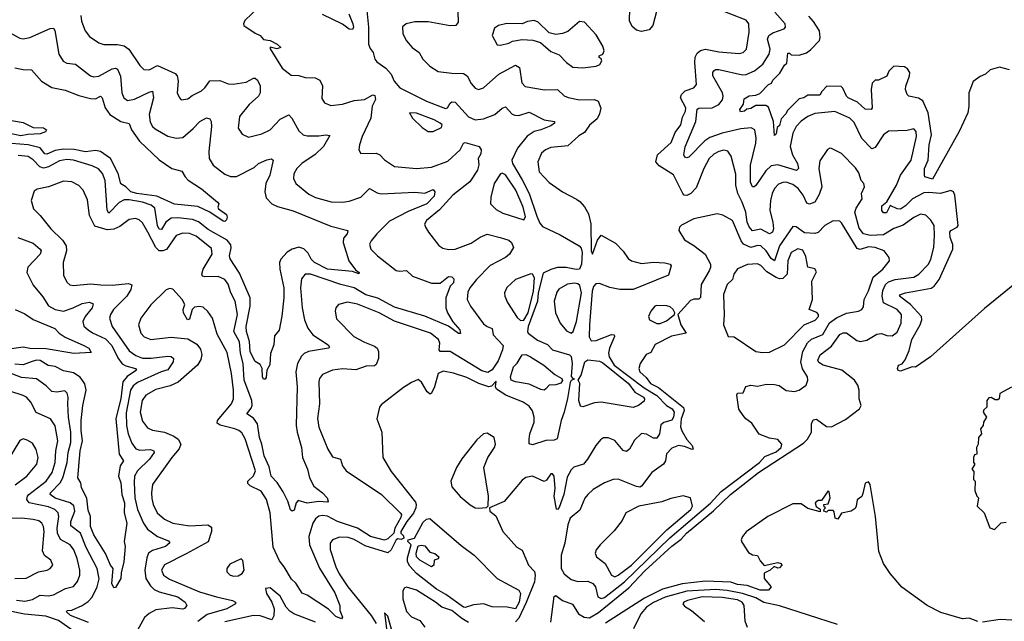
# Model space of a CAD drawing. Extents: x 1954678 to 2060275, y 904822 to 1016299.
# Tile 443 of 467: x 2024494 to 2030353, y 1009570 to 1013150. Entities that reach past the tile are written whole.
import ezdxf

# ---------------------------------------------------------------- set-up
doc = ezdxf.new("R2010")
doc.units = 0

msp = doc.modelspace()

# ---------------------------------------------------------------- linework, layer by layer
at = {"layer": '0CON20XD'}
for points in [[(2027099.3, 1013260.7), (2027102.7, 1013135), (2027088.6, 1013115), (2027055, 1013113), (2026925, 1013137.6), (2026845, 1013137.5), (2026794.1, 1013125.9), (2026772.9, 1013107.1), (2026774.4, 1013065), (2026795.8, 1013025), (2026830, 1012985), (2026870.5, 1012955), (2026893.3, 1012915), (2026935, 1012873.8), (2026985, 1012842.5), (2027065, 1012831.4), (2027135, 1012829.7), (2027157.3, 1012815), (2027179.8, 1012769.8), (2027205, 1012742.9), (2027225, 1012735.6), (2027254, 1012745), (2027345.4, 1012825), (2027445, 1012879.2), (2027467.9, 1012865), (2027481.8, 1012775), (2027502.7, 1012752.7), (2027617, 1012733), (2027693.9, 1012733.9), (2027735, 1012696.7), (2027757.4, 1012687.4), (2027825, 1012674), (2027915, 1012675.5), (2027936, 1012666), (2027953.2, 1012623.2), (2027945, 1012588.9), (2027930.7, 1012559.3), (2027885, 1012522.2), (2027855, 1012478.9), (2027820.8, 1012459.2), (2027755, 1012398.6), (2027655, 1012388.8), (2027622.5, 1012375), (2027599.4, 1012355), (2027577.1, 1012305), (2027585.8, 1012245), (2027645, 1012180.8), (2027725, 1012125.5), (2027807, 1012083), (2027828, 1012068), (2027855, 1012035.8), (2027878.8, 1011995), (2027891.9, 1011935), (2027894.3, 1011774.3), (2027902.5, 1011755), (2027932.4, 1011837.6), (2027955, 1011868.6), (2028040.3, 1011820.3), (2028085, 1011772.3), (2028115, 1011729.5), (2028135.7, 1011715), (2028195, 1011699.5), (2028265, 1011706.6), (2028332.7, 1011702.7), (2028365, 1011695.8), (2028370, 1011685), (2028355, 1011630.8), (2028145, 1011544.7), (2028065, 1011544.8), (2028005.9, 1011555.9), (2027945, 1011580.3), (2027921.7, 1011578.3), (2027908.2, 1011561.8), (2027900, 1011535), (2027884.4, 1011335), (2027882.9, 1011262.9), (2027895, 1011240), (2027925, 1011240.4), (2028015, 1011276), (2028031.4, 1011275), (2028034.4, 1011264.4), (2028003.5, 1011196.5), (2027997.8, 1011165), (2028001.2, 1011145), (2028032.1, 1011095), (2028209.2, 1010959.2), (2028285, 1010914.3), (2028342.5, 1010855), (2028377.6, 1010835), (2028388.2, 1010815), (2028385.1, 1010784.9), (2028375, 1010767.8), (2028327.4, 1010752.6), (2028309.6, 1010740.4), (2028301.8, 1010685), (2028285, 1010660.8), (2028265, 1010661.1), (2028225, 1010683.8), (2028195, 1010687.5), (2028151.7, 1010648.3), (2028121.9, 1010595), (2028105, 1010580.6), (2028085, 1010587.1), (2028035, 1010646.9), (2027995, 1010663.1), (2027968.7, 1010661.3), (2027950.2, 1010649.8), (2027923.1, 1010616.9), (2027872.1, 1010535), (2027848.9, 1010505), (2027792.4, 1010487.6), (2027775, 1010471.1), (2027752.2, 1010427.8), (2027731.6, 1010325), (2027705, 1010246.7), (2027695, 1010236.7), (2027688.3, 1010238.3), (2027674.8, 1010315), (2027679.8, 1010360.3), (2027675.4, 1010435), (2027665, 1010448.6), (2027655, 1010447.1), (2027629.4, 1010410.6), (2027615, 1010403.1), (2027545, 1010433.3), (2027505, 1010427.1), (2027485, 1010410.8), (2027376.4, 1010283.6), (2027290, 1010245), (2027292.5, 1010225), (2027328.3, 1010198.3), (2027369.2, 1010105), (2027452.4, 1010012.4), (2027485, 1009993.8), (2027521.4, 1009905), (2027557.7, 1009867.7), (2027561.6, 1009845), (2027557.3, 1009805), (2027508.2, 1009681.8), (2027465, 1009588.6), (2027445, 1009566.8)], [(2025916.7, 1013225), (2025834, 1013145), (2025826.2, 1013125), (2025828.8, 1013115), (2025895, 1013069.2), (2025925, 1013055.6), (2025945, 1013031.4), (2025985, 1013025.7), (2026026.9, 1013005), (2026048.8, 1012985), (2026025, 1012976.9), (2025985, 1012986.2), (2025983.8, 1012976.2), (2026055, 1012860.8), (2026110.3, 1012820.3), (2026155, 1012817.1), (2026193.2, 1012806.8), (2026252.5, 1012805), (2026279.6, 1012789.6), (2026295.5, 1012755.5), (2026291.1, 1012681.1), (2026308.8, 1012655), (2026345, 1012638.6), (2026415, 1012647.8), (2026485, 1012669.1), (2026545, 1012675.5), (2026595, 1012702.3), (2026608.3, 1012698.3), (2026610.6, 1012675), (2026592.4, 1012635), (2026583.3, 1012565), (2026531.9, 1012455), (2026515.8, 1012405), (2026512, 1012375), (2026525, 1012353.8), (2026615, 1012355.8), (2026638, 1012345), (2026665, 1012316), (2026725, 1012275.7), (2026855, 1012264.6), (2026945, 1012272.8), (2027042, 1012308), (2027114.8, 1012375.2), (2027134.7, 1012415.3), (2027145, 1012419.2), (2027228.9, 1012395), (2027240.9, 1012375), (2027237.6, 1012352.4), (2027222.2, 1012325), (2027225.8, 1012285.8), (2027218.8, 1012255), (2027172.3, 1012185), (2027072.1, 1012105), (2026991.4, 1012018.6), (2026915.6, 1011955), (2026903.9, 1011933.9), (2026908, 1011915), (2026927.1, 1011885), (2026987.4, 1011807.4), (2027011.3, 1011791.3), (2027045, 1011782), (2027085, 1011784.2), (2027179.9, 1011820.1), (2027235, 1011856.8), (2027275, 1011873.6), (2027353.3, 1011855), (2027405, 1011837.8), (2027421.2, 1011825), (2027432.5, 1011795), (2027409.2, 1011755), (2027384.2, 1011735), (2027293, 1011687), (2027211.6, 1011605), (2027173.2, 1011555), (2027161.8, 1011528.2), (2027156, 1011486), (2027176.2, 1011445), (2027255, 1011340), (2027275, 1011323.9), (2027305, 1011312.5), (2027312.1, 1011275), (2027371.5, 1011211.5), (2027367.8, 1011185), (2027340.4, 1011119.6), (2027305, 1011066.7), (2027279.4, 1011050.6), (2027245, 1011060.4), (2027055.8, 1011175.8), (2026995.4, 1011175.4), (2026990.9, 1011185), (2026993.7, 1011225), (2026986.7, 1011246.7), (2026937.8, 1011285), (2026725, 1011355.8), (2026632.9, 1011405), (2026505, 1011457.5), (2026445, 1011470), (2026392, 1011455), (2026375.7, 1011435), (2026370.8, 1011415), (2026379.3, 1011370.7), (2026482.5, 1011265), (2026545, 1011230.4), (2026605, 1011208.2), (2026621.9, 1011195), (2026628.8, 1011175), (2026628.5, 1011135), (2026615, 1011098), (2026605, 1011091.2), (2026555, 1011089.3), (2026495, 1011066), (2026415, 1011071.8), (2026355, 1011063.8), (2026295, 1011039.2), (2026278.6, 1011015), (2026274.4, 1010995), (2026278.9, 1010865), (2026266.5, 1010776.5), (2026273.5, 1010725), (2026328.6, 1010595), (2026355, 1010550), (2026403.1, 1010535), (2026414.6, 1010494.6), (2026437.1, 1010465), (2026646.7, 1010325), (2026759.1, 1010215), (2026765.3, 1010205), (2026762.1, 1010187.9), (2026726.4, 1010125), (2026720.8, 1010095), (2026685, 1010061.6), (2026665, 1010053.6), (2026580.8, 1010075), (2026505, 1010124.3), (2026385, 1010164.8), (2026325, 1010196.1), (2026295, 1010200), (2026275, 1010195.2), (2026255, 1010180), (2026237.5, 1010155), (2026213.8, 1010075), (2026218.9, 1010025), (2026277.2, 1009887.2), (2026369.4, 1009739.4), (2026398.7, 1009665), (2026398.2, 1009635), (2026415.5, 1009595), (2026408.8, 1009585), (2026375, 1009598.5), (2026332.3, 1009642.3), (2026205.3, 1009725.3), (2026175, 1009738.8), (2026137.5, 1009797.5), (2026111.9, 1009821.9), (2026068.4, 1009895), (2026039.9, 1009929.9), (2026002.5, 1010012.5), (2025983.6, 1010215), (2025962.5, 1010295), (2025930.5, 1010345), (2025865.9, 1010375.9), (2025850.8, 1010390.8), (2025851.5, 1010405), (2025885, 1010436.7), (2025896.6, 1010465), (2025835, 1010655.6), (2025815, 1010691.9), (2025798.6, 1010705), (2025775, 1010716.6), (2025687.2, 1010737.2), (2025669.2, 1010749.2), (2025671.4, 1010765), (2025753.5, 1010865), (2025765.5, 1010895), (2025766.4, 1010945), (2025753.9, 1011045), (2025728.9, 1011168.9)], [(2026452.7, 1013185), (2026476.3, 1013125), (2026479.6, 1013105), (2026475, 1013091.5), (2026455, 1013093.9), (2026415, 1013123.5), (2026295, 1013180.4)], [(2026560.4, 1013205), (2026569.6, 1013105), (2026570, 1013005), (2026578.9, 1012978.9), (2026597.5, 1012955), (2026608, 1012915), (2026619.7, 1012899.7), (2026671.9, 1012861.9), (2026705.2, 1012825.2), (2026723.3, 1012785), (2026756.2, 1012745), (2026914.4, 1012664.4), (2027027.6, 1012622.4), (2027040.6, 1012625), (2027055, 1012654.2), (2027065, 1012661.9), (2027085, 1012660), (2027165, 1012572.1), (2027205, 1012554.5), (2027255, 1012559.6), (2027320.8, 1012585), (2027365, 1012624.4), (2027385, 1012631.4), (2027425, 1012588.1), (2027441.4, 1012581.4), (2027465, 1012580.9), (2027525, 1012600.5), (2027615, 1012554.4), (2027675.8, 1012545), (2027675.6, 1012535), (2027655, 1012518.9), (2027595, 1012493.8), (2027555, 1012485.3), (2027513.8, 1012456.2), (2027456.4, 1012385), (2027422.4, 1012315), (2027426.6, 1012295), (2027485, 1012197.6), (2027525, 1012115.8), (2027571.8, 1011981.8), (2027588.9, 1011938.9), (2027605, 1011919.1), (2027710.3, 1011870.3), (2027824, 1011804), (2027835, 1011790.6), (2027841, 1011765), (2027837.6, 1011695), (2027825, 1011665.3), (2027805, 1011663.4), (2027745, 1011676.5), (2027695, 1011674.8), (2027655, 1011664.2), (2027608.9, 1011641.1), (2027578.9, 1011525), (2027575.1, 1011475), (2027520.5, 1011325), (2027515.6, 1011295.6), (2027519.2, 1011285), (2027575, 1011243.9), (2027635, 1011216.6), (2027665, 1011185.3), (2027765, 1011156.5), (2027775, 1011146.4), (2027781.5, 1011105), (2027776.5, 1011026.5), (2027785, 1011015.8), (2027796, 1011014), (2027775, 1011003.5), (2027769.1, 1010990.9), (2027753.3, 1010896.7), (2027734.6, 1010815.4), (2027715.8, 1010765), (2027693.3, 1010656.7), (2027675, 1010648.5), (2027625, 1010645.4), (2027545, 1010619.5), (2027526.8, 1010626.8), (2027525.3, 1010655), (2027530.3, 1010685), (2027555.9, 1010755), (2027555.7, 1010785.7), (2027545, 1010821.9), (2027525, 1010850), (2027489.2, 1010875), (2027386.7, 1010916.7), (2027331.6, 1010951.6), (2027326, 1010965), (2027329.5, 1010999.5), (2027301.1, 1010968.9), (2027285, 1010965.3), (2027225.6, 1010985.6), (2027155, 1011020.7), (2027075, 1011047.1), (2027015, 1011057.8), (2026984.5, 1011045), (2026961.6, 1010965), (2026945, 1010927.5), (2026937.3, 1010922.7), (2026919.6, 1010935), (2026885, 1010994.3), (2026865, 1011008.8), (2026825, 1010992), (2026778.8, 1010961.2), (2026645, 1010858.8), (2026634.3, 1010845), (2026618.9, 1010775), (2026649.5, 1010695), (2026654.2, 1010545), (2026705, 1010462), (2026849.3, 1010279.3), (2026853.9, 1010265), (2026850.5, 1010245), (2026836.7, 1010213.3), (2026797.3, 1010165), (2026762.6, 1010105), (2026761.2, 1010095), (2026778.3, 1010078.3), (2026779.2, 1010065), (2026765, 1010057.7), (2026745, 1010060.9), (2026735, 1010055.4), (2026704, 1009996), (2026685, 1009977.6), (2026549.6, 1010019.6), (2026485, 1010056.8), (2026449.7, 1010069.7), (2026398.1, 1010071.9), (2026355, 1010055.7), (2026341.8, 1010035), (2026342.5, 1009997.5), (2026374.7, 1009895), (2026395, 1009852.5), (2026446.6, 1009775), (2026585.9, 1009605.9), (2026615, 1009557.5)], [(2027654.8, 1009565.2), (2027675, 1009717.1), (2027685, 1009724.3), (2027724.7, 1009694.7), (2027782.9, 1009672.9), (2027819.2, 1009615), (2027852.2, 1009595), (2027885, 1009592), (2027937.8, 1009622.2), (2028119.4, 1009770.6), (2028215, 1009871.7), (2028375, 1010016.8), (2028430.4, 1010059.6), (2028462.9, 1010095), (2028622.2, 1010227.8), (2028724.8, 1010325), (2028824.8, 1010405), (2028890.6, 1010455), (2029159.3, 1010630.7), (2029182.9, 1010655), (2029205.7, 1010695), (2029206.7, 1010745), (2029215, 1010770), (2029235, 1010772.9), (2029295, 1010728.8), (2029325, 1010726.8), (2029408.3, 1010771.7), (2029491.5, 1010835), (2029502.3, 1010855), (2029489.2, 1010895), (2029490, 1010945), (2029481.9, 1010975), (2029461.7, 1011005), (2029386.2, 1011065), (2029275, 1011093.7), (2029250.1, 1011110.1), (2029243.5, 1011125), (2029257.9, 1011155), (2029325, 1011207.2), (2029375, 1011277.1), (2029395, 1011287.7), (2029415, 1011286.8), (2029475, 1011241.5), (2029495.4, 1011235.4), (2029535, 1011243.2), (2029595, 1011279.3), (2029622, 1011282), (2029655, 1011271.1), (2029685, 1011270), (2029715, 1011290), (2029739.6, 1011345), (2029742, 1011395), (2029715.4, 1011425), (2029633.5, 1011465), (2029626, 1011505), (2029630.3, 1011539.7), (2029646.1, 1011573.9), (2029665, 1011590.5), (2029703.8, 1011603.8), (2029815, 1011617.9), (2029844.5, 1011635), (2029902, 1011695), (2029916, 1011725), (2029934.1, 1011795), (2029938.8, 1011865), (2029936.1, 1011925), (2029916.4, 1011956.4), (2029887, 1011987), (2029855, 1011993.5), (2029815, 1011973.8), (2029751.7, 1011928.3), (2029695, 1011908.4), (2029635, 1011870.2), (2029555.6, 1011865.6), (2029515, 1011876.7), (2029489.2, 1011909.2), (2029464.3, 1012005), (2029470.8, 1012029.2), (2029506.9, 1012085), (2029504.4, 1012115), (2029521.2, 1012155), (2029517.5, 1012175), (2029502.3, 1012192.3), (2029488, 1012238), (2029467.7, 1012267.7), (2029385, 1012353.5), (2029325, 1012384), (2029315, 1012385.8), (2029301.7, 1012378.3), (2029255, 1012310), (2029248.7, 1012265), (2029266.9, 1012155), (2029251, 1012109), (2029225, 1012064.5), (2029195, 1012053.1), (2029178.6, 1012058.6), (2029156.4, 1012105), (2029125.9, 1012145), (2029095, 1012169.2), (2029055, 1012182.8), (2029035, 1012182.3), (2029009.5, 1012170.5), (2028985, 1012145.7), (2028971.1, 1012115), (2028961.8, 1012075), (2028958.6, 1012015), (2028976.5, 1011945), (2028979.1, 1011905), (2028973.3, 1011885), (2028955, 1011875.5), (2028905, 1011904.3), (2028854.7, 1011894.7), (2028835, 1011916.7), (2028822.3, 1011945), (2028815.2, 1012005), (2028794.3, 1012065), (2028767.5, 1012115), (2028756.3, 1012165), (2028755, 1012231.2), (2028727.5, 1012337.5), (2028707.8, 1012367.8), (2028685, 1012373.3), (2028655, 1012366.5), (2028625, 1012350), (2028596.9, 1012325), (2028564.7, 1012265), (2028519.5, 1012150.5), (2028488.6, 1012115), (2028465, 1012103.5), (2028448.8, 1012105), (2028439.5, 1012115), (2028385, 1012226.9), (2028299.8, 1012279.8), (2028280, 1012305), (2028289.8, 1012345), (2028369.9, 1012420.1), (2028395, 1012478.8), (2028428.3, 1012525), (2028439.2, 1012570.8), (2028455.8, 1012605), (2028457.5, 1012625), (2028426.9, 1012685), (2028431.4, 1012705), (2028455, 1012727.3), (2028505, 1012745.5), (2028520.8, 1012765), (2028511, 1012895), (2028513.6, 1012926.4), (2028525, 1012951.2), (2028545, 1012966.6), (2028575, 1012975.4), (2028655, 1012958.8), (2028775, 1012949.2), (2028800, 1012955), (2028818.9, 1012975), (2028835.4, 1013075), (2028832.2, 1013125), (2028817.3, 1013147.3), (2028655, 1013210.7)], [(2028285, 1013206.7), (2028262.6, 1013115), (2028240, 1013090), (2028195, 1013079.3), (2028165, 1013087), (2028139.1, 1013109.1), (2028123.4, 1013143.4), (2028125.6, 1013215)], [(2029651.7, 1012001.7), (2029635, 1012001.8), (2029625.3, 1012015), (2029625, 1012043.3), (2029655, 1012066.2), (2029712.5, 1012165), (2029735.8, 1012224.2), (2029798.9, 1012315), (2029829.8, 1012455), (2029828, 1012485), (2029815, 1012500), (2029775, 1012490), (2029665, 1012487.3), (2029634.5, 1012465), (2029585, 1012390), (2029565, 1012382.1), (2029505, 1012442.9), (2029459.3, 1012539.3), (2029435, 1012563.9), (2029345, 1012603.6), (2029225, 1012591.5), (2029185, 1012573.6), (2029145, 1012545.4), (2029115, 1012514.5), (2029093.9, 1012475), (2029078.3, 1012395), (2029092.9, 1012345), (2029122.9, 1012295), (2029129.1, 1012265), (2029116.9, 1012253.1), (2029005, 1012287), (2028965, 1012281.4), (2028935, 1012251.6), (2028875, 1012164.4), (2028865, 1012155.6), (2028855, 1012155.7), (2028843.4, 1012183.4), (2028843.9, 1012285), (2028875.2, 1012414.8), (2028877.3, 1012445), (2028869.2, 1012495), (2028846.7, 1012506.7), (2028785, 1012501.2), (2028675, 1012474.5), (2028601.2, 1012448.8), (2028571.4, 1012428.6), (2028475, 1012331.9), (2028465, 1012327.1), (2028452.2, 1012332.2), (2028445.6, 1012345.6), (2028455, 1012393.8), (2028517.7, 1012545), (2028525, 1012617.1), (2028535, 1012623.6), (2028615, 1012625.4), (2028654.3, 1012645.7), (2028676.7, 1012673.3), (2028680.3, 1012695), (2028675.8, 1012715), (2028619.7, 1012815), (2028618.5, 1012835), (2028624.1, 1012845.9), (2028635, 1012853.5), (2028655, 1012854.6), (2028795, 1012821.1), (2028816.6, 1012823.4), (2028867.3, 1012845), (2028916.7, 1012885), (2028954.8, 1012945.2), (2028960, 1012975), (2028944.2, 1013035), (2028951.3, 1013055), (2028975, 1013071.2), (2029044, 1013095), (2029051.4, 1013105), (2029048.5, 1013125), (2028987.6, 1013195)], [(2024856.9, 1013175), (2024862.2, 1013142.2), (2024883.4, 1013083.4), (2024909.7, 1013049.7), (2024965, 1013012.9), (2024995, 1013002.9), (2025077, 1013003), (2025115, 1012995.3), (2025143.6, 1012975), (2025208.1, 1012878.1), (2025233.1, 1012853.1), (2025265, 1012851.8), (2025315, 1012876.5), (2025419.8, 1012829.8), (2025430.4, 1012815), (2025436.1, 1012785), (2025431.4, 1012715), (2025444.3, 1012684.3), (2025455, 1012674), (2025495, 1012679.2), (2025520.3, 1012699.7), (2025575, 1012726.5), (2025596, 1012744), (2025625, 1012785.5), (2025685, 1012788.2), (2025735, 1012769.2), (2025765, 1012765.4), (2025840.9, 1012779.1), (2025885, 1012802.9), (2025895, 1012802.5), (2025909.4, 1012789.4), (2025925, 1012756.2), (2025924.6, 1012715), (2025915, 1012694.5), (2025860, 1012645), (2025802.7, 1012575), (2025794.3, 1012505), (2025818.8, 1012468.8), (2025855, 1012452), (2025935, 1012470), (2025985.3, 1012494.7), (2026045, 1012558.6), (2026095, 1012584.2), (2026114.4, 1012565), (2026155, 1012487.8), (2026180.8, 1012465), (2026205, 1012459.3), (2026275, 1012458.5), (2026315, 1012464.5), (2026340, 1012460), (2026302.5, 1012395), (2026252.2, 1012347.8), (2026172.2, 1012295), (2026143.3, 1012265), (2026125, 1012232.5), (2026123.3, 1012205), (2026137.5, 1012175), (2026215, 1012112.2), (2026255, 1012091.4), (2026347, 1012067), (2026415, 1012064.6), (2026455, 1012070), (2026525, 1012094.6), (2026575, 1012146.4), (2026620.5, 1012120.5), (2026645, 1012114.8), (2026845, 1012122.9), (2026905, 1012117.8), (2026955, 1012139.3), (2026965.2, 1012125.2), (2026959.9, 1012100.1), (2026916.9, 1012055), (2026805, 1012008.8), (2026695, 1011951.3), (2026620, 1011875), (2026585.5, 1011835), (2026576.5, 1011815), (2026584.5, 1011785), (2026623.6, 1011745), (2026735, 1011657.8), (2026755, 1011653.5), (2026795, 1011658.7), (2026832.2, 1011625), (2026945, 1011582.2), (2026997, 1011583), (2027045, 1011621.9), (2027065, 1011620), (2027077.4, 1011607.4), (2027076.4, 1011585), (2027056.5, 1011565), (2027029.2, 1011495), (2027029.2, 1011435), (2027040, 1011405), (2027072, 1011352), (2027113.3, 1011305), (2027116.2, 1011283.8), (2027105, 1011283.6), (2027045.8, 1011325.8), (2026905, 1011386)], [(2027845, 1012864.5), (2027925, 1012874.2), (2027945.8, 1012884.2), (2027958, 1012905), (2027955, 1012916.7), (2027943.3, 1012925), (2027943.3, 1012935), (2027965, 1012945.7), (2027972.7, 1012965), (2027965, 1012993.1), (2027925, 1013059.2), (2027855, 1013134.5), (2027825, 1013138.9), (2027755, 1013079.7), (2027725, 1013067.5), (2027685, 1013062.1), (2027645, 1013071.1), (2027579.2, 1013135), (2027555, 1013144.3), (2027515, 1013140), (2027485, 1013125.7), (2027393.4, 1013126.6), (2027342.5, 1013115), (2027320.5, 1013099.5), (2027306, 1013055), (2027335, 1013001.2), (2027355, 1012998), (2027405, 1013010.8), (2027427.1, 1013022.9), (2027485, 1013032.2), (2027548.2, 1013028.2), (2027594.2, 1013014.2), (2027655, 1012961.2), (2027705, 1012940), (2027748.6, 1012895), (2027785, 1012867.8), (2027845, 1012864.5)], [(2029925, 1012201.4), (2029880, 1012215), (2029877.5, 1012225), (2029878.6, 1012265), (2029899.6, 1012315), (2029905.5, 1012405), (2029919.5, 1012465), (2029900.8, 1012595), (2029867.5, 1012667.5), (2029842.6, 1012682.6), (2029785, 1012694.7), (2029774.7, 1012705), (2029765.6, 1012734.4), (2029766.7, 1012755), (2029790, 1012815), (2029791.9, 1012835), (2029777.6, 1012857.6), (2029759.5, 1012869.5), (2029695, 1012872.5), (2029665.9, 1012844.1), (2029655, 1012813.3), (2029605, 1012790), (2029585, 1012790), (2029567.5, 1012772.5), (2029560, 1012735), (2029566.7, 1012625), (2029560, 1012615), (2029525, 1012617.5), (2029478.8, 1012658.8), (2029425, 1012684.3), (2029414.4, 1012695), (2029393.3, 1012743.3), (2029382.5, 1012752.5), (2029296.4, 1012753.6), (2029266.7, 1012723.3), (2029255, 1012700), (2029185, 1012700), (2029160, 1012685), (2029131.7, 1012678.3), (2029061.7, 1012608.3), (2029055, 1012592.5), (2029025, 1012560), (2029015, 1012520), (2029001.7, 1012508.3), (2028995, 1012470), (2028985, 1012460), (2028980, 1012545), (2028950, 1012630), (2028935, 1012640), (2028875, 1012640), (2028845, 1012622.5), (2028821.7, 1012618.3), (2028807.5, 1012605), (2028782.5, 1012602.5), (2028780, 1012615), (2028801.7, 1012648.3), (2028805, 1012680), (2028835, 1012697.5), (2028875, 1012700), (2028898.3, 1012711.7), (2028950, 1012765), (2028968.3, 1012771.7), (2028975, 1012790), (2029018.3, 1012831.7), (2029045, 1012880), (2029058.3, 1012891.7), (2029065, 1012950), (2029075, 1012950), (2029085, 1012940), (2029131.7, 1012938.3), (2029177, 1012953), (2029199.3, 1012970.7), (2029253, 1013027), (2029257.5, 1013045), (2029254, 1013084), (2029218.8, 1013138.8), (2029190, 1013170)], [(2024448, 1013065), (2024495, 1013040), (2024515, 1013036.9), (2024554.1, 1013044.1), (2024675, 1013097.7), (2024695, 1013100), (2024703.8, 1013085), (2024727.3, 1012945), (2024753.2, 1012903.2), (2024775, 1012890.4), (2024825.6, 1012885.6), (2024915, 1012816.2), (2024935, 1012810.8), (2024965.7, 1012814.3), (2025045, 1012856.7), (2025065, 1012861.1), (2025076.6, 1012856.6), (2025094.2, 1012814.2), (2025102.1, 1012715), (2025114.1, 1012684.1), (2025135, 1012670), (2025176.7, 1012676.7), (2025265, 1012719.6), (2025285, 1012723.8), (2025290, 1012685), (2025265.3, 1012585), (2025271.2, 1012541.2), (2025284.5, 1012515), (2025300.1, 1012500.1), (2025375, 1012457.9), (2025425, 1012445.4), (2025465, 1012449.6), (2025527.2, 1012502.8), (2025565.7, 1012545), (2025605, 1012565.5), (2025625, 1012560.8), (2025634.4, 1012545), (2025636.2, 1012515), (2025620, 1012365), (2025622.1, 1012325), (2025645, 1012284.4), (2025715, 1012230.5), (2025747.6, 1012217.6), (2025785, 1012216.1), (2025889.2, 1012270.8), (2025915, 1012293.8), (2025965, 1012316.5), (2025992.3, 1012322.3), (2026002, 1012315), (2025982.9, 1012225), (2025959.2, 1012175), (2025952.9, 1012125), (2025960.2, 1012090.2), (2025994, 1012054), (2026027.6, 1012037.6), (2026122.2, 1012012.2), (2026345, 1011922.2), (2026446.7, 1011895), (2026441.9, 1011875), (2026420.5, 1011849.5), (2026418, 1011825), (2026452.5, 1011715), (2026491.9, 1011661.9), (2026514, 1011645), (2026513, 1011637), (2026475, 1011650.8), (2026325.8, 1011665), (2026248.3, 1011705), (2026229.5, 1011725), (2026211.1, 1011761.1), (2026185, 1011787.4), (2026155, 1011797.1), (2026115, 1011784.3), (2026085, 1011766.7), (2026048.6, 1011725), (2026040.8, 1011705), (2026042.6, 1011665), (2026066, 1011555), (2026065.9, 1011495), (2026054, 1011386), (2026037.4, 1011302.6), (2026010, 1011270), (2026005.8, 1011215), (2025986.6, 1011163.4), (2025982.9, 1011097.1), (2025963.8, 1011065), (2025959.8, 1011020.2), (2025955, 1011010.8), (2025945, 1011010.8), (2025938.2, 1011025), (2025936.2, 1011075), (2025925, 1011097.5), (2025895, 1011116.7), (2025865, 1011173.8), (2025860.8, 1011235), (2025843.2, 1011295), (2025841.6, 1011325), (2025866.1, 1011445), (2025865.9, 1011495.9), (2025801.8, 1011641.8), (2025746.6, 1011726.6), (2025742.7, 1011745), (2025753.4, 1011793.4), (2025751.1, 1011811.1), (2025729.1, 1011839.1), (2025615, 1011901.6), (2025557.6, 1011947.6), (2025521.9, 1011961.8), (2025435, 1011971.6), (2025395, 1011969), (2025364.1, 1011945.9), (2025338.7, 1011901.3), (2025325, 1011903.4), (2025313.9, 1011925), (2025298.5, 1012028.5), (2025276.5, 1012046.5), (2025225, 1012065.2), (2025145, 1012079), (2025115, 1012078), (2025085, 1012061.8), (2025025, 1011998.9), (2025015, 1012017.5), (2025003.4, 1012193.4), (2024986, 1012235), (2024962.4, 1012262.4), (2024925, 1012280.9), (2024815, 1012314.4), (2024775, 1012318.3), (2024730.1, 1012309.9), (2024665, 1012274.8), (2024635, 1012266.5), (2024614.5, 1012274.5), (2024575, 1012316.6), (2024545, 1012335.2), (2024485, 1012341.1)], [(2024465, 1012863.5), (2024515, 1012853.1), (2024565, 1012850.8), (2024623.5, 1012783.5), (2024685, 1012747.3), (2024765, 1012730.4), (2024845, 1012698.7), (2024915, 1012681.3), (2024945, 1012680), (2024975, 1012694.5), (2024985.3, 1012685), (2025002.2, 1012625), (2025030.9, 1012585), (2025095, 1012543.4), (2025145, 1012531.4), (2025159.2, 1012495), (2025207.4, 1012427.4), (2025325, 1012316.7), (2025398.8, 1012265), (2025459.5, 1012249.5), (2025477.8, 1012215), (2025496, 1012196), (2025575, 1012144.4), (2025672, 1012065), (2025680, 1012055), (2025672.5, 1012035), (2025676.7, 1012025), (2025725, 1011990.8), (2025729.3, 1011975), (2025725, 1011959.2), (2025715, 1011949.5), (2025705, 1011951.6), (2025625, 1012005.4), (2025555, 1012038.1), (2025415, 1012053.3), (2025310.5, 1012100.5), (2025190.8, 1012115), (2025155, 1012125.5), (2025125, 1012155.9), (2025095, 1012174.2), (2025080.4, 1012235), (2025034.8, 1012324.8), (2024975, 1012365.6), (2024945, 1012370.9), (2024885, 1012364.6), (2024818.3, 1012378.3), (2024755, 1012379.6), (2024705, 1012372.2), (2024655, 1012349.4), (2024642.8, 1012352.8), (2024615, 1012386.9), (2024544.7, 1012404.7), (2024445, 1012413.8)], [(2030385, 1012850.8), (2030325, 1012867.1), (2030268.9, 1012851.1), (2030242, 1012825), (2030208.9, 1012811.1), (2030167.7, 1012782.3), (2030141.5, 1012715), (2030142.2, 1012635), (2030135.6, 1012595), (2030085.4, 1012485), (2029925, 1012201.4)], [(2026955, 1012484.3), (2027005, 1012509.2), (2027008.2, 1012525), (2026995.4, 1012535), (2026959.6, 1012555), (2026855, 1012593.8), (2026813.3, 1012595), (2026832.5, 1012565), (2026888.3, 1012508.3), (2026925, 1012485.6), (2026955, 1012484.3)], [(2024363.4, 1012563.4), (2024515, 1012539.2), (2024575, 1012509.2), (2024635, 1012507.3), (2024654.3, 1012495), (2024648.2, 1012481.8), (2024615, 1012470), (2024542.5, 1012467.5), (2024501.1, 1012458.9), (2024425, 1012474.7)], [(2026905, 1011386), (2026725, 1011439.2), (2026625, 1011493), (2026553.2, 1011513.2), (2026485, 1011554.5), (2026405, 1011574.8), (2026225, 1011635.4), (2026193.6, 1011636.4), (2026171.7, 1011608.3), (2026164.1, 1011555), (2026174.1, 1011435), (2026188.2, 1011365), (2026208.8, 1011315), (2026237.9, 1011275), (2026330, 1011215), (2026338.3, 1011201.7), (2026332.5, 1011195), (2026212, 1011175), (2026186.4, 1011163.6), (2026171, 1011149), (2026148.2, 1011105), (2026138.2, 1011055), (2026144.8, 1010964.8), (2026140.2, 1010735), (2026145.8, 1010695), (2026172, 1010605), (2026177.6, 1010545), (2026206.2, 1010475), (2026219.1, 1010425), (2026244.3, 1010374.3), (2026296.2, 1010335), (2026324, 1010305), (2026330, 1010285), (2026325, 1010280), (2026275, 1010284.3), (2026204.3, 1010274.3), (2026150.7, 1010289.3), (2026138.8, 1010275), (2026127.3, 1010232.7), (2026115, 1010226.7), (2026105, 1010233.3), (2026090.5, 1010285), (2026061.7, 1010341.7), (2026026.2, 1010396.2), (2025990.8, 1010435), (2025978.7, 1010488.7), (2025949.3, 1010555), (2025935.2, 1010625), (2025920.2, 1010665), (2025908.8, 1010745), (2025885, 1010779.2), (2025845.5, 1010805), (2025871.2, 1010838.8), (2025876.6, 1010855), (2025874.5, 1010885), (2025829, 1011005), (2025824.2, 1011105), (2025808.8, 1011165), (2025802.5, 1011232.5), (2025768.1, 1011295), (2025791.1, 1011395), (2025775.8, 1011475), (2025750.5, 1011525), (2025735, 1011575.6), (2025714.5, 1011605), (2025675, 1011622.2), (2025595, 1011619.5), (2025582.7, 1011625), (2025577.8, 1011635), (2025586.6, 1011665), (2025638.8, 1011755), (2025635, 1011789.2), (2025545, 1011862.7), (2025505, 1011877.1), (2025465, 1011880.3), (2025424.5, 1011865), (2025367.3, 1011782.7), (2025345, 1011774.1), (2025325, 1011774.3), (2025304.5, 1011794.5), (2025257.4, 1011885), (2025225, 1011940.5), (2025205, 1011959.1), (2025182.8, 1011967.2), (2025145, 1011962.1), (2025090.2, 1011919.8), (2025055, 1011902.9), (2025015, 1011900), (2024941, 1011921), (2024910.4, 1011985), (2024897.4, 1012077.4), (2024872.5, 1012135), (2024845, 1012164.4), (2024805, 1012184.5), (2024755, 1012190), (2024665, 1012154.6), (2024598.5, 1012141.5), (2024580.7, 1012129.3), (2024563.3, 1012075), (2024575.7, 1012025), (2024615.4, 1011985.4), (2024678.9, 1011905), (2024748.9, 1011838.9), (2024770.8, 1011805), (2024772.3, 1011775), (2024751.9, 1011705), (2024755, 1011630), (2024775, 1011588.8), (2024792.7, 1011572.7), (2024815, 1011568.1), (2024915, 1011578.9), (2024977.3, 1011572.7), (2025045, 1011570), (2025140.9, 1011580.9), (2025161.5, 1011571.5), (2025156, 1011545), (2025130.8, 1011505), (2025053.2, 1011425), (2025033.8, 1011395), (2025028.8, 1011375), (2025043.9, 1011325), (2025145, 1011180.7), (2025185, 1011151.6), (2025225, 1011137), (2025275.6, 1011135.6), (2025375, 1011147.5), (2025395.2, 1011145.2), (2025409.6, 1011135), (2025407.8, 1011115), (2025375, 1011066.4), (2025335, 1011055.2), (2025195, 1010992.3), (2025168.9, 1010971.1), (2025153.5, 1010945), (2025128.6, 1010811.4), (2025130, 1010735), (2025140, 1010685), (2025161.3, 1010631.3), (2025185, 1010597.3), (2025208.1, 1010588.1), (2025272.4, 1010592.4), (2025293.1, 1010585), (2025294.6, 1010575), (2025266.3, 1010535), (2025194.7, 1010465), (2025177.9, 1010435), (2025174.3, 1010395.7), (2025180, 1010305), (2025195.2, 1010235), (2025230, 1010155), (2025255, 1010117.8), (2025314.1, 1010074.1), (2025378.8, 1010048.8), (2025387.5, 1010037.5), (2025362.2, 1010015), (2025285, 1009991.4), (2025260.8, 1009975), (2025251.1, 1009948.9), (2025239.5, 1009875), (2025245.6, 1009825), (2025271.7, 1009781.7), (2025295, 1009759.2), (2025325, 1009745.7), (2025435, 1009716), (2025479.5, 1009685), (2025488.1, 1009665), (2025475, 1009645.7), (2025465, 1009642.2), (2025400.6, 1009650.6), (2025305, 1009638.2), (2025263.6, 1009616.4), (2025237.3, 1009592.7), (2025183.8, 1009495)], [(2027495, 1011958.6), (2027503.6, 1011976.4), (2027490.5, 1012035), (2027445.5, 1012135.5), (2027385, 1012226.8), (2027365, 1012236.5), (2027355, 1012232.3), (2027318.2, 1012175), (2027298.1, 1012095), (2027295.8, 1012055), (2027329.8, 1012019.8), (2027368.3, 1011998.3), (2027495, 1011958.6)], [(2030457.3, 1011612.7), (2030235, 1011431), (2029915, 1011144.5), (2029825, 1011083.3), (2029805, 1011084.3), (2029735, 1011059.4), (2029722.1, 1011062.1), (2029717.5, 1011075), (2029723.3, 1011095), (2029745, 1011102.9), (2029764, 1011126), (2029787.6, 1011182.4), (2029803.5, 1011246.5), (2029852.9, 1011335), (2029861.6, 1011365), (2029860, 1011385), (2029795.2, 1011455), (2029730.5, 1011505), (2029735.7, 1011515), (2029764.8, 1011525.2), (2029917.7, 1011552.3), (2029936.7, 1011565), (2029965.7, 1011605), (2030046.8, 1011785), (2030047.1, 1011812.9), (2030032, 1011855), (2030030, 1011885), (2030035, 1011896.1), (2030073.1, 1011915), (2030079.6, 1011925), (2030059.1, 1012105), (2030050.8, 1012125), (2030035, 1012133.1), (2029974.1, 1012115.9), (2029905, 1012122.8), (2029875, 1012119.3), (2029806.5, 1012085), (2029765, 1012041.9), (2029735, 1012022), (2029715, 1012024.1), (2029675, 1012044.4), (2029651.7, 1012001.7)], [(2027955, 1009705.9), (2027975, 1009711.5), (2028092.5, 1009805), (2028362.9, 1010067.1), (2028605, 1010273.1), (2028668, 1010342), (2028896.6, 1010515), (2028928.5, 1010551.5), (2028995, 1010579.6), (2029024.7, 1010605), (2029028.9, 1010625), (2029005, 1010651.9), (2028955, 1010661.1), (2028894.2, 1010684.2), (2028850.3, 1010750.3), (2028815.5, 1010775.5), (2028800, 1010795), (2028773.6, 1010833.6), (2028760.8, 1010915), (2028765, 1010927.5), (2028800, 1010930), (2028815, 1010966.7), (2028845, 1010975.8), (2028885, 1010970), (2028938.3, 1010981.7), (2028985, 1010980), (2029012.7, 1010972.7), (2029056.1, 1010943.9), (2029105, 1010938), (2029132.5, 1010945), (2029174.5, 1010975.5), (2029184.4, 1011005), (2029182.7, 1011025), (2029151.9, 1011071.9), (2029142.4, 1011115), (2029153.7, 1011175), (2029182.1, 1011227.9), (2029205, 1011249.8), (2029273.8, 1011276.2), (2029313.7, 1011346.3), (2029355, 1011376), (2029415, 1011403.1), (2029485, 1011416.4), (2029505, 1011425.7), (2029515, 1011442.5), (2029518.5, 1011485), (2029545, 1011537.5), (2029572.2, 1011617.8), (2029629.5, 1011665), (2029669.2, 1011715), (2029668.6, 1011735), (2029638.9, 1011775), (2029585, 1011794.7), (2029545, 1011799), (2029495, 1011783), (2029477.7, 1011787.7), (2029385, 1011940.6), (2029375, 1011951.1), (2029335, 1011952.9), (2029285, 1011924.6), (2029245.2, 1011884.8), (2029225, 1011877.6), (2029165, 1011881.6), (2029115, 1011918.5), (2029095, 1011919.4), (2029015.9, 1011805), (2028985, 1011714.4), (2028965, 1011730), (2028935.9, 1011775), (2028905, 1011804.3), (2028885, 1011806.8), (2028845, 1011794.4), (2028802.1, 1011815), (2028787, 1011835), (2028735, 1011954.4), (2028677.6, 1011987.6), (2028645, 1011994.4), (2028505.5, 1011964.5), (2028433.2, 1011926.8), (2028421.4, 1011915), (2028416.5, 1011895), (2028449.4, 1011839.4), (2028505, 1011806.7), (2028572.5, 1011755), (2028605.4, 1011695), (2028605.4, 1011675), (2028596.9, 1011655), (2028549.6, 1011575), (2028545, 1011496.7), (2028535, 1011486.2), (2028505, 1011488.1), (2028485, 1011479.2), (2028410, 1011395), (2028428.6, 1011335), (2028459.1, 1011285), (2028373, 1011267), (2028275, 1011217.1), (2028249.5, 1011170.5), (2028221.2, 1011158.8), (2028185.8, 1011105), (2028178.1, 1011075), (2028184.5, 1011055), (2028222, 1011022), (2028247.7, 1010985), (2028295, 1010962.2), (2028443.4, 1010843.4), (2028448.7, 1010825), (2028430.8, 1010775), (2028427, 1010727), (2028433.6, 1010703.6), (2028463.2, 1010653.2), (2028495, 1010615.9), (2028501.4, 1010595), (2028495, 1010592.2), (2028450.7, 1010610.7), (2028415, 1010617), (2028375, 1010599.8), (2028343.5, 1010566.5), (2028337, 1010525), (2028325.9, 1010505), (2028255, 1010455.6), (2028195, 1010373.8), (2028185, 1010369.3), (2028165, 1010372.9), (2028055, 1010416.4), (2028026.3, 1010413.7), (2027975, 1010394.4), (2027906.2, 1010353.8), (2027874.6, 1010325.4), (2027857.8, 1010302.2), (2027828.3, 1010231.7), (2027770.6, 1010185), (2027755, 1010143.8), (2027737.3, 1010035), (2027716.7, 1009965), (2027716, 1009885), (2027733.8, 1009853.8), (2027775, 1009818.7), (2027815, 1009808.2), (2027875, 1009808.4), (2027904.4, 1009795), (2027920.7, 1009775), (2027935, 1009716.9), (2027955, 1009705.9)], [(2024483.5, 1011855), (2024575, 1011821.1), (2024616.5, 1011785), (2024620.9, 1011775), (2024616.2, 1011755), (2024541.5, 1011678.5), (2024536.6, 1011646.6), (2024575, 1011570), (2024631.7, 1011501.7), (2024665, 1011447.9), (2024704.2, 1011425), (2024755, 1011415.9), (2024812.5, 1011435), (2024865, 1011461.9), (2024908.7, 1011468.7), (2024930.3, 1011460.3), (2024926.2, 1011435), (2024884.2, 1011385), (2024869.1, 1011355), (2024876.6, 1011326.6), (2024902.1, 1011305), (2024926.7, 1011286.7), (2025005, 1011250.9), (2025042, 1011212), (2025078.2, 1011138.2), (2025103.4, 1011103.4), (2025125, 1011091), (2025183.6, 1011075), (2025188.2, 1011065), (2025133.2, 1011026.8), (2025107.4, 1010995), (2025096.2, 1010895), (2025066.5, 1010776.5), (2025085.5, 1010565.5), (2025110.9, 1010525), (2025092.9, 1010495), (2025082.9, 1010435), (2025095.2, 1010395), (2025101.7, 1010325), (2025118, 1010275), (2025116.6, 1010215), (2025130.9, 1010155), (2025116, 1010045), (2025120.8, 1010015), (2025114.4, 1009925), (2025098.7, 1009858.7)], [(2028915, 1011169.6), (2028955, 1011172.3), (2029045, 1011214.6), (2029162.7, 1011335), (2029227.3, 1011362.7), (2029247.3, 1011385), (2029247.8, 1011395), (2029237.3, 1011407.3), (2029192.5, 1011425), (2029211.2, 1011485), (2029207.8, 1011595), (2029235, 1011650), (2029225, 1011666.7), (2029185, 1011677.5), (2029171.7, 1011741.7), (2029155, 1011777.8), (2029123.6, 1011786.4), (2029084.6, 1011765), (2029064.4, 1011715.6), (2029060.6, 1011635), (2029035, 1011610.8), (2029015, 1011608.8), (2028995.8, 1011615.8), (2028940.5, 1011650.5), (2028905, 1011687.1), (2028885, 1011696.9), (2028825, 1011694.4), (2028765, 1011668), (2028744.7, 1011635.3), (2028735.7, 1011604.3), (2028704.7, 1011575.3), (2028681.5, 1011515), (2028685.5, 1011394.5), (2028682, 1011335), (2028710, 1011265), (2028745, 1011263.1), (2028875, 1011176.5), (2028915, 1011169.6)], [(2027475, 1011359.4), (2027495, 1011362), (2027519.6, 1011405), (2027551.9, 1011535), (2027556.6, 1011615), (2027545.4, 1011635), (2027535, 1011637.3), (2027445.4, 1011604.6), (2027393.8, 1011556.2), (2027378.6, 1011525), (2027380.8, 1011505), (2027397.6, 1011467.6), (2027455, 1011377.5), (2027475, 1011359.4)], [(2025728.9, 1011168.9), (2025669.5, 1011279.5), (2025642, 1011375), (2025614.2, 1011414.2), (2025585, 1011438.8), (2025565, 1011443.3), (2025535, 1011440), (2025520, 1011425), (2025505, 1011367.5), (2025492.5, 1011365), (2025468, 1011405), (2025466.2, 1011425), (2025477.5, 1011455), (2025460, 1011485), (2025405, 1011547.5), (2025385, 1011550), (2025365, 1011542.5), (2025275, 1011453.3), (2025215.6, 1011374.4), (2025201.5, 1011335), (2025214.4, 1011285), (2025235, 1011263.3), (2025275, 1011247.5), (2025395, 1011261.2), (2025495, 1011250.5), (2025548.6, 1011218.6), (2025569.3, 1011189.3), (2025577.7, 1011157.7), (2025572.4, 1011127.6), (2025552.2, 1011095), (2025436.8, 1010993.2), (2025388.7, 1010971.3), (2025305, 1010948.9), (2025245, 1010916.2), (2025222, 1010885), (2025211.8, 1010815), (2025225, 1010762), (2025255, 1010721.9), (2025285, 1010707.3), (2025355, 1010696.2), (2025411.7, 1010671.7), (2025437.1, 1010655), (2025452.8, 1010625), (2025444, 1010596), (2025400, 1010545), (2025285, 1010383.8), (2025278.2, 1010335), (2025280.4, 1010300.4), (2025288.5, 1010265), (2025312.7, 1010215), (2025355, 1010177.3), (2025405.3, 1010155.3), (2025505, 1010137.6), (2025614, 1010144), (2025635, 1010131.2), (2025635.3, 1010105), (2025615.7, 1010044.3), (2025485, 1009971.2), (2025355, 1009905.7), (2025337.8, 1009875), (2025349.5, 1009845), (2025385, 1009820.8), (2025565, 1009746.2), (2025665, 1009715.9), (2025761.2, 1009695), (2025779.2, 1009685), (2025779.2, 1009675), (2025726.7, 1009645), (2025609.9, 1009610.1), (2025555, 1009568.7)], [(2027775, 1011284.6), (2027787.7, 1011295), (2027807.5, 1011355), (2027836.3, 1011525), (2027828.2, 1011568.2), (2027815, 1011578.2), (2027795, 1011582.4), (2027753.3, 1011576.7), (2027703.3, 1011546.7), (2027690.9, 1011529.1), (2027674.4, 1011475), (2027682.5, 1011405), (2027710.5, 1011345), (2027748.5, 1011298.5), (2027775, 1011284.6)], [(2024467.5, 1011425), (2024525, 1011399.3), (2024575, 1011365.9), (2024702.7, 1011312.7), (2024728.6, 1011285), (2024765, 1011261.6), (2024875, 1011212), (2024906.4, 1011195), (2024919.3, 1011170.7), (2024815.8, 1011164.2), (2024651.5, 1011191.5), (2024555, 1011193.8), (2024515, 1011200.9), (2024445, 1011192.5)], [(2028285, 1011342), (2028305, 1011342.5), (2028342.7, 1011357.3), (2028390, 1011395), (2028392.5, 1011405), (2028383.3, 1011425), (2028365, 1011441.2), (2028345, 1011447.5), (2028285, 1011448.8), (2028273.3, 1011445), (2028250, 1011415), (2028236.7, 1011385), (2028241.2, 1011365), (2028285, 1011342)], [(2027615, 1010946.7), (2027595, 1010949.2), (2027525, 1010981.8), (2027445, 1010994.8), (2027418.9, 1011005), (2027415.6, 1011025), (2027432.4, 1011085), (2027454, 1011106), (2027485, 1011155.3), (2027505, 1011158.7), (2027534.4, 1011145), (2027613.3, 1011095), (2027679.4, 1011039.4), (2027720, 1011015), (2027725, 1011002.5), (2027715, 1010986.7), (2027685, 1010976.9), (2027645, 1010976), (2027625, 1010953.3), (2027615, 1010946.7)], [(2025065, 1009770.8), (2025055, 1009770), (2025043.3, 1009795), (2025050.4, 1009885), (2025034.7, 1009905), (2025005, 1009973.6), (2024935, 1010084), (2024916.2, 1010135), (2024915.6, 1010195), (2024901.4, 1010231.4), (2024892.8, 1010302.8), (2024861.8, 1010365), (2024858.6, 1010395), (2024840.4, 1010425), (2024853.8, 1010585), (2024868, 1010645), (2024859.8, 1010705), (2024860.3, 1010765), (2024870, 1010855), (2024888.8, 1010945), (2024882.5, 1010982.5), (2024853.1, 1011023.1), (2024815, 1011049.5), (2024755, 1011061), (2024705.7, 1011085.7), (2024662.8, 1011092.8), (2024615, 1011122.8), (2024594.3, 1011124.3), (2024562.1, 1011115), (2024515, 1011096.3), (2024465, 1011100.1)], [(2028145, 1010842.5), (2027955, 1010875.3), (2027915, 1010870.3), (2027845, 1010845.9), (2027830.3, 1010850.3), (2027820.9, 1010885), (2027827.7, 1010985), (2027817.3, 1011005), (2027835.6, 1011034.4), (2027856.5, 1011115), (2027875, 1011126.3), (2027945, 1011117.5), (2027965, 1011109), (2028116.6, 1010985), (2028153.9, 1010933.9), (2028206.2, 1010905), (2028211.9, 1010895), (2028209.5, 1010880.5), (2028176.2, 1010853.8), (2028145, 1010842.5)], [(2024903.6, 1009563.6), (2024795.7, 1009605), (2024772.7, 1009627.3), (2024776, 1009634), (2024805, 1009637.3), (2024866.3, 1009663.7), (2024902.4, 1009687.6), (2024925.9, 1009714.1), (2024954.8, 1009775.3), (2024966, 1009824), (2024955, 1009884.3), (2024890.3, 1010010.3), (2024855, 1010094.6), (2024798.4, 1010138.4), (2024798.1, 1010165), (2024821.7, 1010225), (2024816.7, 1010256.7), (2024794.8, 1010274.8), (2024705, 1010302.9), (2024675.9, 1010325), (2024678.1, 1010335), (2024734.4, 1010395), (2024751.6, 1010425), (2024776.3, 1010515), (2024783.3, 1010575), (2024799.1, 1010635), (2024799, 1010695), (2024785.2, 1010785), (2024779.6, 1010865), (2024782.9, 1010905), (2024777.4, 1010927.4), (2024761.9, 1010941.9), (2024714.5, 1010934.5), (2024685, 1010938.5), (2024652.5, 1010972.5), (2024595, 1011014), (2024505, 1011022), (2024386.4, 1011066.4)], [(2030396.4, 1010963.6), (2030327.5, 1010925), (2030322.5, 1010895), (2030315, 1010887.5), (2030298.3, 1010888.3), (2030275, 1010902.5), (2030260.7, 1010899.3), (2030250, 1010885), (2030250, 1010845), (2030231.7, 1010828.3), (2030227.5, 1010815), (2030247.5, 1010785), (2030230, 1010755), (2030227.5, 1010735), (2030212.5, 1010715), (2030217.5, 1010685), (2030200, 1010665), (2030197.5, 1010625), (2030187.5, 1010605), (2030190, 1010565), (2030175, 1010560), (2030170, 1010545), (2030170, 1010515), (2030177.5, 1010505), (2030160, 1010475), (2030171.7, 1010461.7), (2030170, 1010415), (2030180, 1010405), (2030178.3, 1010348.3), (2030190, 1010315), (2030200, 1010305), (2030192.5, 1010255), (2030232.5, 1010215), (2030267, 1010127), (2030295, 1010117.5), (2030335, 1010156.7), (2030365, 1010160)], [(2024474.3, 1009695.7), (2024525, 1009690), (2024569.4, 1009700.6), (2024615, 1009725.3), (2024665, 1009722.9), (2024695, 1009728.8), (2024767.5, 1009765), (2024815, 1009777.5), (2024838.3, 1009808.3), (2024852, 1009845), (2024852.2, 1009875), (2024835.2, 1009945), (2024815.7, 1009995), (2024794.8, 1010024.8), (2024736.6, 1010056.6), (2024718.6, 1010095), (2024717, 1010125), (2024727.4, 1010195), (2024723.5, 1010215), (2024703.2, 1010235), (2024665, 1010252.3), (2024550.6, 1010275), (2024536.1, 1010295), (2024540.4, 1010315), (2024549.3, 1010325), (2024651.4, 1010405), (2024686.7, 1010455), (2024704.2, 1010515), (2024708.3, 1010585), (2024721.7, 1010645), (2024704.2, 1010734.2), (2024677.8, 1010775), (2024592.6, 1010812.6), (2024560.5, 1010875), (2024535, 1010903.8), (2024515, 1010914.7), (2024435, 1010940.4)], [(2027225, 1010243.8), (2027271.7, 1010248.3), (2027281.7, 1010258.3), (2027283.3, 1010315), (2027256.2, 1010485), (2027280, 1010545), (2027320, 1010605), (2027326.2, 1010625), (2027316.7, 1010665), (2027275, 1010690), (2027255, 1010686.7), (2027215, 1010650), (2027125, 1010537.6), (2027093.2, 1010485), (2027058.8, 1010405), (2027065, 1010371.2), (2027115, 1010312.5), (2027175, 1010264), (2027205, 1010246.2), (2027225, 1010243.8)], [(2024467.6, 1010382.4), (2024537.1, 1010435), (2024596.1, 1010505), (2024604.6, 1010544.6), (2024592.8, 1010592.8), (2024570.9, 1010630.9), (2024537.7, 1010647.7), (2024515, 1010656), (2024495, 1010646.2), (2024414.7, 1010515.3)], [(2030195, 1009569.7), (2030145, 1009588.4), (2030105, 1009584.5), (2029975, 1009622.6), (2029895, 1009664.1), (2029744.2, 1009774.2), (2029675, 1009855.2), (2029635, 1009915.3), (2029606.7, 1009985), (2029586.3, 1010195), (2029555.3, 1010385.3), (2029545, 1010400), (2029525, 1010393.3), (2029510.7, 1010330.7)], [(2028035, 1009835.4), (2028055, 1009844.7), (2028135, 1009903.6), (2028345.6, 1010114.4), (2028488.7, 1010235), (2028496.9, 1010255), (2028486.1, 1010306.1), (2028442.6, 1010317.4), (2028368.7, 1010301.3), (2028315, 1010280.4), (2028178.8, 1010255), (2028101.2, 1010215), (2028079.1, 1010170.9), (2028031.3, 1010108.7), (2027948, 1010025), (2027924, 1009995), (2027918, 1009975), (2027926.2, 1009955), (2027977.5, 1009915), (2028015, 1009844.5), (2028035, 1009835.4)], [(2029510.7, 1010330.7), (2029505, 1010313.3), (2029477.5, 1010292.5), (2029472.5, 1010255), (2029465, 1010241.2), (2029442.5, 1010225), (2029385, 1010213.8), (2029361.7, 1010178.3), (2029347.5, 1010185), (2029341.7, 1010221.7), (2029335, 1010230), (2029305, 1010230), (2029295, 1010220), (2029280, 1010225), (2029281.7, 1010238.3), (2029290, 1010245), (2029281.7, 1010251.7), (2029280, 1010265), (2029305, 1010270), (2029316.7, 1010305), (2029311.7, 1010341.7), (2029305, 1010347.5), (2029265, 1010290), (2029245, 1010288.8), (2029227.5, 1010275), (2029233.6, 1010253.6), (2029258.3, 1010238.3), (2029258.3, 1010221.7), (2029185, 1010242), (2029145, 1010269.2), (2029095, 1010268.9), (2028946.9, 1010193.1), (2028818, 1010102), (2028795.4, 1010075), (2028787.3, 1010055), (2028790.8, 1010040.8), (2028830.5, 1009980.5), (2028855, 1009966.7), (2028885, 1009961.2), (2028900.3, 1009930.3), (2028925, 1009902.5), (2029005, 1009920.6), (2029026, 1009915), (2029028.8, 1009905), (2029015, 1009888.8), (2029005, 1009886.7), (2028983, 1009897), (2028960, 1009875), (2028923.8, 1009856.2), (2028923.3, 1009825), (2028966.7, 1009775), (2028950, 1009755), (2028900, 1009755), (2028822.7, 1009782.8), (2028765, 1009790), (2028725, 1009803), (2028575, 1009808.9), (2028437.2, 1009792.8), (2028318.4, 1009761.6), (2028211.9, 1009708.1), (2027980.5, 1009559.5)], [(2024465, 1009826), (2024533.1, 1009826.9), (2024605, 1009865.8), (2024656.7, 1009875), (2024676.2, 1009885), (2024691.2, 1009905), (2024679.2, 1009935), (2024642.2, 1009962.2), (2024629.8, 1009989.8), (2024639.2, 1010105), (2024635.3, 1010135.3), (2024625.3, 1010155.3), (2024607.9, 1010167.9), (2024575, 1010176), (2024505, 1010183.4), (2024431.8, 1010181.8)], [(2027445, 1009644.8), (2027395, 1009654.2), (2027305, 1009656), (2027255, 1009674), (2027195, 1009668.7), (2027145, 1009651.8), (2027135, 1009654.6), (2027030.7, 1009730.7), (2026975, 1009761.8), (2026855.3, 1009855), (2026815, 1009899.4), (2026801.8, 1009925), (2026802.1, 1009947.9), (2026824.4, 1010025), (2026804.6, 1010044.6), (2026805.2, 1010055), (2026844.4, 1010065.6), (2026895, 1010159.8), (2026915, 1010178.6), (2026935, 1010181.2), (2027122, 1010022), (2027198.1, 1009965), (2027334.6, 1009825), (2027408.6, 1009785), (2027465, 1009755.6), (2027475, 1009736.2), (2027466.3, 1009685), (2027445, 1009644.8)], [(2026945, 1009894.4), (2026875, 1009933.4), (2026855, 1009954.6), (2026853.5, 1009975), (2026865, 1010018.9), (2026885, 1010023.8), (2026905, 1010019.2), (2026935, 1009981.4), (2026965, 1009974.3), (2026987.8, 1009955), (2026985, 1009942.5), (2026960, 1009935), (2026958.8, 1009905), (2026945, 1009894.4)], [(2025768.3, 1009838.3), (2025795, 1009841.2), (2025817.5, 1009855), (2025830, 1009875), (2025821.7, 1009931.7), (2025811.7, 1009941.7), (2025745, 1009911.2), (2025726.7, 1009885), (2025727.5, 1009865), (2025747.5, 1009845), (2025768.3, 1009838.3)], [(2025098.7, 1009858.7), (2025095.7, 1009824.3), (2025065, 1009770.8)], [(2026045, 1009719.5), (2025985, 1009769.2), (2025957.5, 1009765), (2025962.5, 1009735), (2025993.5, 1009685), (2026008.5, 1009645), (2026006.4, 1009603.6), (2025995, 1009579.2), (2025925, 1009603), (2025885, 1009605.2), (2025715, 1009567)], [(2027165, 1009562.7), (2027125, 1009586.6), (2027065, 1009635.1), (2027005.5, 1009655.5), (2026968.5, 1009685), (2026855.6, 1009755), (2026795.5, 1009774.5), (2026781.7, 1009768.3), (2026775, 1009750), (2026773.9, 1009705), (2026795, 1009628.5), (2026825, 1009597.1), (2026874.7, 1009574.7), (2026905.7, 1009535.7)], [(2029361, 1009551), (2029015, 1009663.5), (2028923, 1009683), (2028875, 1009710.4), (2028794.6, 1009735), (2028705, 1009753.5), (2028635, 1009759.6), (2028465, 1009749.6), (2028335.9, 1009715), (2028265, 1009683.3), (2028224.7, 1009655), (2028190.9, 1009615), (2028145.9, 1009525)], [(2026255, 1009566.3), (2026125, 1009614.8), (2026101, 1009631), (2026078.8, 1009655), (2026045, 1009719.5)], [(2028825, 1009534.4), (2028811.8, 1009571.8), (2028804.8, 1009665), (2028794.3, 1009685), (2028765, 1009697.7), (2028675, 1009713), (2028555, 1009715.3), (2028468.9, 1009695), (2028446.9, 1009685), (2028440, 1009675), (2028450.7, 1009660.7), (2028492, 1009635), (2028568.7, 1009568.7)], [(2024845, 1009489.6), (2024725.3, 1009575), (2024650.4, 1009600.4), (2024523.6, 1009613.6), (2024435, 1009630.4)], [(2026717.4, 1009487.4), (2026685, 1009600.6), (2026665, 1009620), (2026680.2, 1009495)], [(2030397.5, 1009577.5), (2030328.9, 1009581.1), (2030224, 1009566)]]:
    msp.add_lwpolyline(points, dxfattribs=at)

doc.saveas('drawing.dxf')
